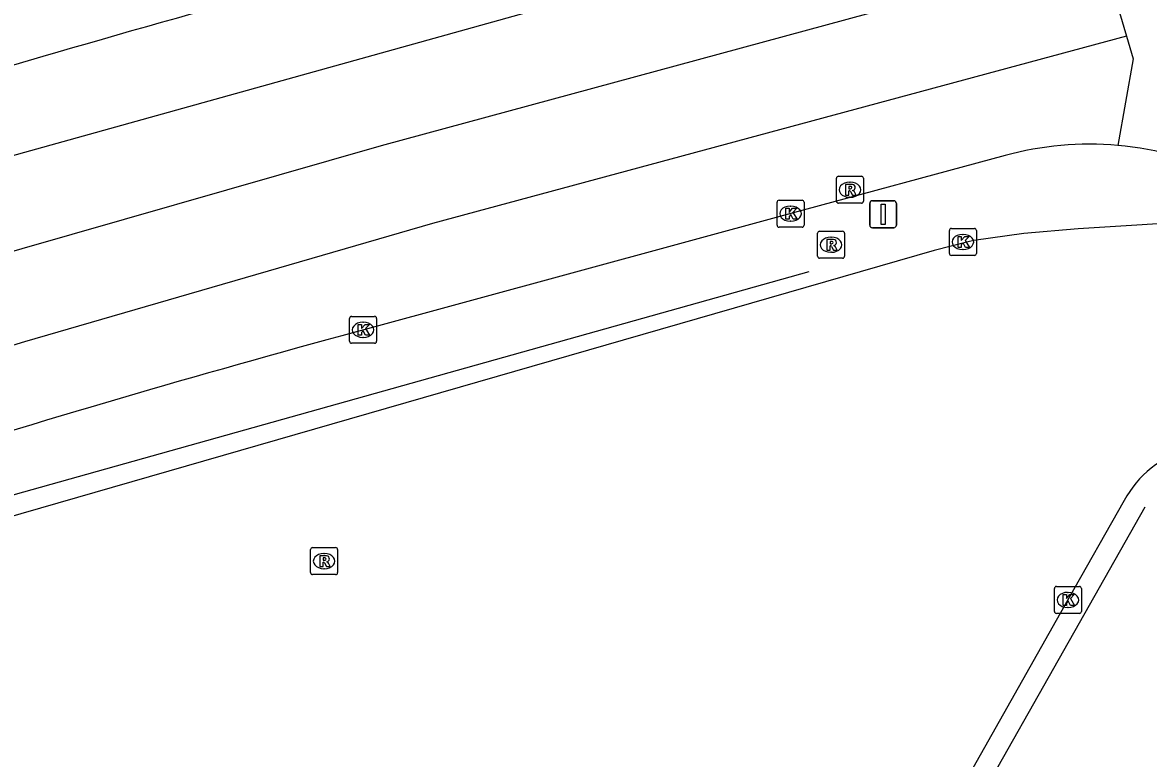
# Model space of a CAD drawing. Extents: x 160806 to 161707, y 383697 to 384148.
# Drawn here: x 161174.09 to 161215.85, y 383871.54 to 383898.85 of the extents above; entities that cross this region are included whole.
import ezdxf

# ---------------------------------------------------------------- set-up
doc = ezdxf.new("R2010")
doc.units = 0
for name, color, linetype in [('IMGEO_Hek', 7, 'Continuous'), ('IMGEO_Kolk', 7, 'Continuous'), ('IMGEO_Parkeervlak_gesloten', 7, 'Continuous'), ('IMGEO_Rijbaan_lokaal_gesloten', 7, 'Continuous'), ('IMGEO_Rioolput', 7, 'Continuous'), ('IMGEO_Verkeersbordpaal', 7, 'Continuous')]:
    doc.layers.add(name, color=color, linetype=linetype)

msp = doc.modelspace()

# ---------------------------------------------------------------- linework, layer by layer
at = {"layer": 'IMGEO_Hek'}
for points in [[(161157.305, 383865.587), (161154.295, 383875.329), (161172.72, 383881.039), (161203.268, 383889.615)], [(161215.707, 383880.868), (161206.505, 383864.592), (161170.587, 383853.341), (161164.694, 383851.495)]]:
    msp.add_lwpolyline(points, dxfattribs=at)
at = {"layer": 'IMGEO_Kolk'}
for p, q in [((161202.071, 383891.33), (161202.071, 383892.182)), ((161202.146, 383892.256), (161202.998, 383892.256)), ((161203.072, 383892.182), (161203.072, 383891.33)), ((161202.559, 383892.036), (161202.584, 383892.036)), ((161202.998, 383891.256), (161202.146, 383891.256)), ((161202.582, 383891.476), (161202.557, 383891.476)), ((161208.462, 383890.281), (161208.462, 383891.133)), ((161208.537, 383891.207), (161209.389, 383891.207)), ((161208.95, 383890.987), (161208.975, 383890.987)), ((161209.463, 383891.133), (161209.463, 383890.281)), ((161208.973, 383890.427), (161208.948, 383890.427)), ((161209.389, 383890.207), (161208.537, 383890.207)), ((161186.293, 383887.947), (161187.145, 383887.947)), ((161186.218, 383887.021), (161186.218, 383887.873)), ((161186.706, 383887.727), (161186.731, 383887.727)), ((161187.219, 383887.873), (161187.219, 383887.021)), ((161186.729, 383887.167), (161186.704, 383887.167)), ((161187.145, 383886.947), (161186.293, 383886.947)), ((161212.432, 383877.924), (161213.284, 383877.924)), ((161212.357, 383876.998), (161212.357, 383877.85)), ((161212.845, 383877.704), (161212.87, 383877.704)), ((161213.358, 383877.85), (161213.358, 383876.998)), ((161212.868, 383877.144), (161212.843, 383877.144)), ((161213.284, 383876.924), (161212.432, 383876.924))]:
    msp.add_line(p, q, dxfattribs=at)
for points in [[(161202.071, 383891.33), (161202.071, 383892.182)], [(161202.146, 383892.256), (161202.998, 383892.256)], [(161203.072, 383892.182), (161203.072, 383891.33)], [(161202.392, 383891.956), (161202.515, 383891.956), (161202.515, 383891.805), (161202.645, 383891.956), (161202.809, 383891.956), (161202.663, 383891.805), (161202.816, 383891.556), (161202.664, 383891.556), (161202.579, 383891.72), (161202.515, 383891.653), (161202.515, 383891.556), (161202.392, 383891.556), (161202.392, 383891.956)], [(161202.998, 383891.256), (161202.146, 383891.256)], [(161208.462, 383890.281), (161208.462, 383891.133)], [(161208.537, 383891.207), (161209.389, 383891.207)], [(161208.783, 383890.907), (161208.906, 383890.907), (161208.906, 383890.756), (161209.036, 383890.907), (161209.2, 383890.907), (161209.054, 383890.756), (161209.207, 383890.507), (161209.055, 383890.507), (161208.97, 383890.671), (161208.906, 383890.604), (161208.906, 383890.507), (161208.783, 383890.507), (161208.783, 383890.907)], [(161209.463, 383891.133), (161209.463, 383890.281)], [(161209.389, 383890.207), (161208.537, 383890.207)], [(161186.293, 383887.947), (161187.145, 383887.947)], [(161186.218, 383887.021), (161186.218, 383887.873)], [(161186.539, 383887.647), (161186.662, 383887.647), (161186.662, 383887.496), (161186.792, 383887.647), (161186.956, 383887.647), (161186.81, 383887.496), (161186.963, 383887.247), (161186.811, 383887.247), (161186.726, 383887.411), (161186.662, 383887.344), (161186.662, 383887.247), (161186.539, 383887.247), (161186.539, 383887.647)], [(161187.219, 383887.873), (161187.219, 383887.021)], [(161187.145, 383886.947), (161186.293, 383886.947)], [(161212.432, 383877.924), (161213.284, 383877.924)], [(161212.357, 383876.998), (161212.357, 383877.85)], [(161212.678, 383877.624), (161212.801, 383877.624), (161212.801, 383877.473), (161212.931, 383877.624), (161213.095, 383877.624), (161212.949, 383877.473), (161213.102, 383877.224), (161212.95, 383877.224), (161212.865, 383877.388), (161212.801, 383877.321), (161212.801, 383877.224), (161212.678, 383877.224), (161212.678, 383877.624)], [(161213.358, 383877.85), (161213.358, 383876.998)], [(161213.284, 383876.924), (161212.432, 383876.924)]]:
    msp.add_lwpolyline(points, dxfattribs=at)
for centre, start, end in [((161202.148, 383892.18), 91.552, 178.448), ((161202.148, 383892.18), 91.552, 178.448), ((161202.996, 383892.18), 1.552, 88.448), ((161202.996, 383892.18), 1.552, 88.448), ((161202.148, 383891.332), 181.552, 268.448), ((161202.148, 383891.332), 181.552, 268.448), ((161202.996, 383891.332), 271.552, 358.448), ((161202.996, 383891.332), 271.552, 358.448), ((161208.539, 383891.131), 91.552, 178.448), ((161208.539, 383891.131), 91.552, 178.448), ((161209.387, 383891.131), 1.552, 88.448), ((161209.387, 383891.131), 1.552, 88.448), ((161208.539, 383890.283), 181.552, 268.448), ((161208.539, 383890.283), 181.552, 268.448), ((161209.387, 383890.283), 271.552, 358.448), ((161209.387, 383890.283), 271.552, 358.448), ((161186.295, 383887.871), 91.552, 178.448), ((161186.295, 383887.871), 91.552, 178.448), ((161187.143, 383887.871), 1.552, 88.448), ((161187.143, 383887.871), 1.552, 88.448), ((161186.295, 383887.023), 181.552, 268.448), ((161186.295, 383887.023), 181.552, 268.448), ((161187.143, 383887.023), 271.552, 358.448), ((161187.143, 383887.023), 271.552, 358.448), ((161212.434, 383877.848), 91.552, 178.448), ((161212.434, 383877.848), 91.552, 178.448), ((161213.282, 383877.848), 1.552, 88.448), ((161213.282, 383877.848), 1.552, 88.448), ((161212.434, 383877), 181.552, 268.448), ((161212.434, 383877), 181.552, 268.448), ((161213.282, 383877), 271.552, 358.448), ((161213.282, 383877), 271.552, 358.448)]:
    msp.add_arc(centre, 0.0765, start, end, dxfattribs=at)
for centre, major_axis, ratio, start_param, end_param in [((161202.558, 383891.756), (-0.387, 0.002), 0.722429, 4.712389, 7.853982), ((161202.583, 383891.756), (-0.39, 0.002), 0.717154, 1.570796, 4.712389), ((161208.949, 383890.707), (-0.387, 0.002), 0.722429, 4.712389, 7.853982), ((161208.974, 383890.707), (-0.39, 0.002), 0.717154, 1.570796, 4.712389), ((161186.705, 383887.447), (-0.387, 0.002), 0.722429, 4.712389, 7.853982), ((161186.73, 383887.447), (-0.39, 0.002), 0.717154, 1.570796, 4.712389), ((161212.844, 383877.424), (-0.387, 0.002), 0.722429, 4.712389, 7.853982), ((161212.869, 383877.424), (-0.39, 0.002), 0.717154, 1.570796, 4.712389)]:
    msp.add_ellipse(centre, major_axis=major_axis, ratio=ratio, start_param=start_param, end_param=end_param, dxfattribs=at)
at = {"layer": 'IMGEO_Parkeervlak_gesloten'}
for points in [[(161217.366, 383891.458), (161215.218, 383891.321), (161213.234, 383891.192), (161211.225, 383891.023), (161209.368, 383890.763), (161209.16, 383890.706), (161207.895, 383890.385), (161173.388, 383880.436)], [(161214.948, 383881.11), (161212.857, 383877.425), (161207.224, 383867.441), (161207.061, 383867.144)]]:
    msp.add_lwpolyline(points, dxfattribs=at)
msp.add_arc((161218.308, 383879.339), 3.798, 104.5988, 152.2131, dxfattribs=at)
at = {"layer": 'IMGEO_Rijbaan_lokaal_gesloten'}
for points in [[(161143.232, 383883.37), (161143.575, 383883.512), (161146.383, 383884.743), (161148.269, 383885.583), (161150.127, 383886.226), (161152.034, 383886.918), (161155.814, 383888.224), (161159.601, 383889.504), (161173.645, 383893.895), (161196.949, 383900.39), (161211.883, 383904.41), (161213.153, 383904.691)], [(161214.088, 383901.528), (161187.391, 383894.279), (161172.114, 383889.9), (161162.606, 383886.956), (161151.326, 383883.114), (161148.429, 383882.073), (161146.576, 383881.284), (161144.681, 383880.444), (161144.172, 383880.216)], [(161214.088, 383901.528), (161215.028, 383898.347)], [(161215.028, 383898.347), (161189.294, 383891.393), (161174.166, 383886.995), (161163.764, 383883.81), (161154.369, 383880.657), (161147.808, 383878.255), (161145.964, 383877.441), (161145.116, 383877.053)], [(161215.028, 383898.347), (161215.277, 383897.503), (161214.709, 383894.287)], [(161210.528, 383893.911), (161202.577, 383891.757), (161186.478, 383887.375)]]:
    msp.add_lwpolyline(points, dxfattribs=at)
for centre, radius, start, end in [((161320.122, 383400.823), 517.569, 105.35415, 109.39437), ((161213.649, 383882.635), 11.7, 84.8044, 105.4733), ((161213.734, 383882.892), 11.436, 62.9539, 85.1088), ((161303.209, 383456.87), 446.05, 105.17088, 109.85184)]:
    msp.add_arc(centre, radius, start, end, dxfattribs=at)
at = {"layer": 'IMGEO_Rioolput'}
for p, q in [((161204.275, 383892.218), (161204.275, 383893.07)), ((161204.35, 383893.144), (161205.202, 383893.144)), ((161205.276, 383893.07), (161205.276, 383892.218)), ((161204.763, 383892.924), (161204.788, 383892.924)), ((161205.202, 383892.144), (161204.35, 383892.144)), ((161204.786, 383892.364), (161204.761, 383892.364)), ((161203.575, 383890.178), (161203.575, 383891.03)), ((161203.65, 383891.104), (161204.502, 383891.104)), ((161204.063, 383890.884), (161204.088, 383890.884)), ((161204.576, 383891.03), (161204.576, 383890.178)), ((161204.502, 383890.104), (161203.65, 383890.104)), ((161204.086, 383890.324), (161204.061, 383890.324)), ((161184.774, 383878.438), (161184.774, 383879.29)), ((161184.849, 383879.364), (161185.701, 383879.364)), ((161185.775, 383879.29), (161185.775, 383878.438)), ((161185.262, 383879.144), (161185.287, 383879.144)), ((161185.701, 383878.364), (161184.849, 383878.364)), ((161185.285, 383878.584), (161185.26, 383878.584))]:
    msp.add_line(p, q, dxfattribs=at)
for points in [[(161204.275, 383892.218), (161204.275, 383893.07)], [(161204.35, 383893.144), (161205.202, 383893.144)], [(161205.276, 383893.07), (161205.276, 383892.218)], [(161204.864, 383892.842), (161204.612, 383892.844), (161204.612, 383892.444)], [(161204.612, 383892.444), (161204.736, 383892.444), (161204.736, 383892.606), (161204.747, 383892.606)], [(161204.79, 383892.763), (161204.736, 383892.763), (161204.736, 383892.682)], [(161204.736, 383892.682), (161204.788, 383892.682)], [(161204.794, 383892.577), (161204.865, 383892.444), (161205.005, 383892.444), (161204.94, 383892.57)], [(161205.202, 383892.144), (161204.35, 383892.144)], [(161203.575, 383890.178), (161203.575, 383891.03)], [(161203.65, 383891.104), (161204.502, 383891.104)], [(161204.576, 383891.03), (161204.576, 383890.178)], [(161204.164, 383890.802), (161203.912, 383890.804), (161203.912, 383890.404)], [(161203.912, 383890.404), (161204.036, 383890.404), (161204.036, 383890.566), (161204.047, 383890.566)], [(161204.09, 383890.723), (161204.036, 383890.723), (161204.036, 383890.642)], [(161204.036, 383890.642), (161204.088, 383890.642)], [(161204.094, 383890.537), (161204.165, 383890.404), (161204.305, 383890.404), (161204.24, 383890.53)], [(161204.502, 383890.104), (161203.65, 383890.104)], [(161184.774, 383878.438), (161184.774, 383879.29)], [(161184.849, 383879.364), (161185.701, 383879.364)], [(161185.775, 383879.29), (161185.775, 383878.438)], [(161185.363, 383879.062), (161185.111, 383879.064), (161185.111, 383878.664)], [(161185.111, 383878.664), (161185.235, 383878.664), (161185.235, 383878.826), (161185.246, 383878.826)], [(161185.289, 383878.983), (161185.235, 383878.983), (161185.235, 383878.902)], [(161185.235, 383878.902), (161185.287, 383878.902)], [(161185.293, 383878.797), (161185.364, 383878.664), (161185.504, 383878.664), (161185.439, 383878.79)], [(161185.701, 383878.364), (161184.849, 383878.364)]]:
    msp.add_lwpolyline(points, dxfattribs=at)
for centre, radius, start, end in [((161204.352, 383893.068), 0.0765, 91.552, 178.448), ((161204.352, 383893.068), 0.0765, 91.552, 178.448), ((161205.2, 383893.068), 0.0765, 1.552, 88.448), ((161205.2, 383893.068), 0.0765, 1.552, 88.448), ((161204.746, 383892.553), 0.0533, 26.0293, 88.6989), ((161204.772, 383892.871), 0.19, 274.7715, 282.9687), ((161204.796, 383892.667), 0.0964, 77.0061, 93.1865), ((161204.81, 383892.724), 0.0378, 276.6634, 79.6772), ((161204.863, 383892.732), 0.109, 350.3612, 89.416), ((161204.861, 383892.732), 0.112, 277.5842, 350.9817), ((161204.845, 383892.517), 0.108, 29.5134, 73.7905), ((161204.352, 383892.22), 0.0765, 181.552, 268.448), ((161204.352, 383892.22), 0.0765, 181.552, 268.448), ((161205.2, 383892.22), 0.0765, 271.552, 358.448), ((161205.2, 383892.22), 0.0765, 271.552, 358.448), ((161203.652, 383891.028), 0.0765, 91.552, 178.448), ((161203.652, 383891.028), 0.0765, 91.552, 178.448), ((161204.5, 383891.028), 0.0765, 1.552, 88.448), ((161204.5, 383891.028), 0.0765, 1.552, 88.448), ((161204.046, 383890.513), 0.0533, 26.0293, 88.6989), ((161204.072, 383890.831), 0.19, 274.7715, 282.9687), ((161204.096, 383890.627), 0.0964, 77.0061, 93.1865), ((161204.11, 383890.684), 0.0378, 276.6634, 79.6772), ((161204.163, 383890.692), 0.109, 350.3612, 89.416), ((161204.161, 383890.692), 0.112, 277.5842, 350.9817), ((161204.145, 383890.477), 0.108, 29.5134, 73.7905), ((161203.652, 383890.18), 0.0765, 181.552, 268.448), ((161203.652, 383890.18), 0.0765, 181.552, 268.448), ((161204.5, 383890.18), 0.0765, 271.552, 358.448), ((161204.5, 383890.18), 0.0765, 271.552, 358.448), ((161184.851, 383879.288), 0.0765, 91.552, 178.448), ((161184.851, 383879.288), 0.0765, 91.552, 178.448), ((161185.699, 383879.288), 0.0765, 1.552, 88.448), ((161185.699, 383879.288), 0.0765, 1.552, 88.448), ((161185.245, 383878.773), 0.0533, 26.0293, 88.6989), ((161185.271, 383879.091), 0.19, 274.7715, 282.9687), ((161185.295, 383878.887), 0.0964, 77.0061, 93.1865), ((161185.309, 383878.944), 0.0378, 276.6634, 79.6772), ((161185.362, 383878.952), 0.109, 350.3612, 89.416), ((161185.36, 383878.952), 0.112, 277.5842, 350.9817), ((161185.344, 383878.737), 0.108, 29.5134, 73.7905), ((161184.851, 383878.44), 0.0765, 181.552, 268.448), ((161184.851, 383878.44), 0.0765, 181.552, 268.448), ((161185.699, 383878.44), 0.0765, 271.552, 358.448), ((161185.699, 383878.44), 0.0765, 271.552, 358.448)]:
    msp.add_arc(centre, radius, start, end, dxfattribs=at)
for centre, major_axis, ratio, start_param, end_param in [((161204.762, 383892.644), (-0.387, 0.002), 0.722429, 4.712389, 7.853982), ((161204.787, 383892.644), (-0.39, 0.002), 0.717154, 1.570796, 4.712389), ((161204.062, 383890.604), (-0.387, 0.002), 0.722429, 4.712389, 7.853982), ((161204.087, 383890.604), (-0.39, 0.002), 0.717154, 1.570796, 4.712389), ((161185.261, 383878.864), (-0.387, 0.002), 0.722429, 4.712389, 7.853982), ((161185.286, 383878.864), (-0.39, 0.002), 0.717154, 1.570796, 4.712389)]:
    msp.add_ellipse(centre, major_axis=major_axis, ratio=ratio, start_param=start_param, end_param=end_param, dxfattribs=at)
at = {"layer": 'IMGEO_Verkeersbordpaal'}
for p, q in [((161205.51, 383891.335), (161205.51, 383892.135)), ((161205.51, 383892.135), (161205.51, 383891.335)), ((161205.61, 383892.235), (161206.4, 383892.235)), ((161206.4, 383892.235), (161205.61, 383892.235)), ((161206.5, 383892.135), (161206.5, 383891.335)), ((161206.5, 383891.335), (161206.5, 383892.135)), ((161206.4, 383891.235), (161205.61, 383891.235)), ((161205.61, 383891.235), (161206.4, 383891.235))]:
    msp.add_line(p, q, dxfattribs=at)
msp.add_lwpolyline([(161205.93, 383892.11), (161206.08, 383892.11), (161206.08, 383891.36), (161205.93, 383891.36), (161205.93, 383892.11)], dxfattribs=at)
for centre, start, end in [((161205.61, 383892.135), 90, 180), ((161205.61, 383892.135), 90, 180), ((161206.4, 383892.135), 0, 90), ((161206.4, 383892.135), 360, 90), ((161205.61, 383891.335), 180, 270), ((161205.61, 383891.335), 180, 270), ((161206.4, 383891.335), 270, 0), ((161206.4, 383891.335), 270, 0)]:
    msp.add_arc(centre, 0.1, start, end, dxfattribs=at)

doc.saveas('drawing.dxf')
